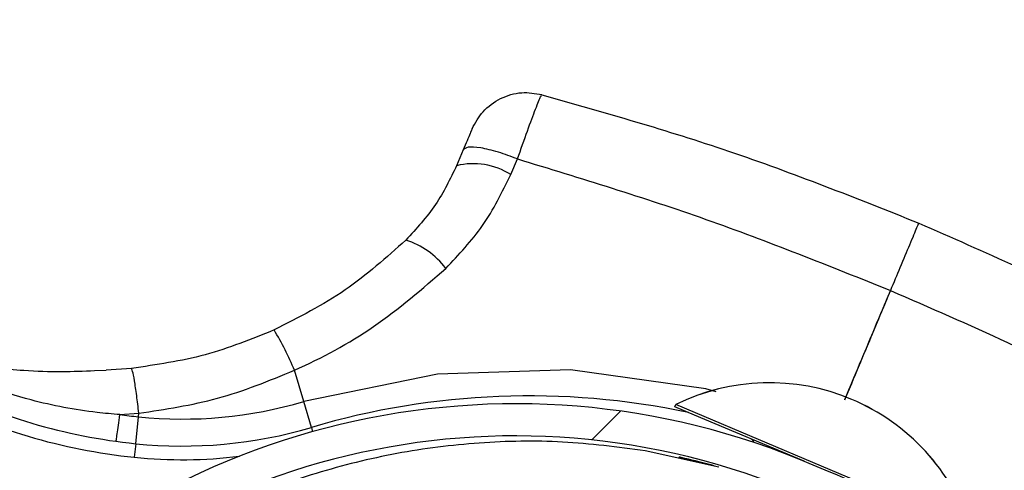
# Model space of a CAD drawing. Header units: inches. Extents: x 170 to 284, y 215 to 248.
# Tile 512 of 656: x 211.1556 to 211.2298, y 225.0655 to 225.0994. Entities that reach past the tile are written whole.
import ezdxf

# ---------------------------------------------------------------- set-up
doc = ezdxf.new("R2010")
doc.units = ezdxf.units.IN
doc.header["$LTSCALE"] = 0.25
doc.header["$MEASUREMENT"] = 0
doc.layers.add('ANNOTATIONS', color=1, linetype='Continuous')
doc.layers.add('RH FRONT OF HOOD', color=7, linetype='Continuous')
doc.styles.add('ARIAL', font='arial.ttf', dxfattribs={"height": 0.09375})
doc.dimstyles.new('STANDARD$0', dxfattribs={"dimtxt": 0.09375, "dimasz": 0.09375, "dimexe": 0.03125, "dimexo": 0.046875, "dimgap": 0.09, "dimtad": 0, "dimtih": 1, "dimtoh": 1, "dimdec": 4, "dimzin": 0, "dimdsep": 46, "dimtxsty": 'ARIAL', "dimcen": 0.09, "dimadec": 0, "dimazin": 0, "dimtfac": 1, "dimtdec": 4, "dimtofl": 0, "dimtmove": 0, "dimatfit": 1, "dimfxl": 1, "dimtolj": 1, "dimtzin": 0, "dimarcsym": 0})
pattern_1 = [(45, (200.7563139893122, 218.4993357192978), (-0.03026527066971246, 0.03026527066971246), [])]

# ---------------------------------------------------------------- blocks, each defined once
blk = doc.blocks.new('*D75')
at = {"layer": 'ANNOTATIONS', "color": 0, "lineweight": -2, "transparency": 16777216}
for p, q in [((209.9594651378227, 225.3844004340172), (209.9594651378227, 225.4781504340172)), ((210.5891923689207, 225.2906504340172), (209.9282151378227, 225.2906504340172)), ((211.1204829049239, 225.2379811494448), (209.9282151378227, 225.2379811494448)), ((209.9594651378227, 225.1442311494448), (209.9594651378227, 225.0504811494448)), ((209.9594651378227, 225.0504811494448), (209.8657151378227, 225.0504811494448))]:
    blk.add_line(p, q, dxfattribs=at)
at = {"layer": 'ANNOTATIONS', "color": 0, "transparency": 16777216}
for points in [[(209.9438401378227, 225.3844004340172), (209.9750901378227, 225.3844004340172), (209.9594651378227, 225.2906504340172)], [(209.9438401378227, 225.1442311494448), (209.9750901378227, 225.1442311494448), (209.9594651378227, 225.2379811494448)]]:
    blk.add_solid(points, dxfattribs=at)
at = {"layer": 'defpoints', "color": 0, "transparency": 16777216}
for p in [(210.6360673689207, 225.2906504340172), (209.9594651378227, 225.2379811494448), (211.1673579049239, 225.2379811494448)]:
    blk.add_point(p, dxfattribs=at)
at = {"layer": 'ANNOTATIONS', "color": 0, "transparency": 16777216, "insert": (209.6118125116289, 225.0504811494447), "char_height": 0.09375, "attachment_point": 5, "style": 'ARIAL'}
blk.add_mtext('\\A1;2 5/8"', dxfattribs=at)
blk = doc.blocks.new('*D76')
at = {"layer": 'ANNOTATIONS', "color": 0, "lineweight": -2, "transparency": 16777216}
for p, q in [((210.6277843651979, 225.6576941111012), (210.6277843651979, 226.3915711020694)), ((212.2068141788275, 224.9942942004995), (212.2068141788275, 226.3915711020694)), ((210.7215343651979, 226.3603211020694), (211.1070251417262, 226.3603211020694)), ((212.1130641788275, 226.3603211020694), (211.7275734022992, 226.3603211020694))]:
    blk.add_line(p, q, dxfattribs=at)
at = {"layer": 'ANNOTATIONS', "color": 0, "transparency": 16777216}
for points in [[(210.7215343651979, 226.3759461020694), (210.7215343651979, 226.3446961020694), (210.6277843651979, 226.3603211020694)], [(212.1130641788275, 226.3759461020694), (212.1130641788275, 226.3446961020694), (212.2068141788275, 226.3603211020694)]]:
    blk.add_solid(points, dxfattribs=at)
at = {"layer": 'defpoints', "color": 0, "transparency": 16777216}
for p in [(212.2068141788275, 226.3603211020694), (210.6277843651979, 225.6108191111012), (212.2068141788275, 224.9474192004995)]:
    blk.add_point(p, dxfattribs=at)
at = {"layer": 'ANNOTATIONS', "color": 0, "transparency": 16777216, "insert": (211.4172992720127, 226.3603211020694), "char_height": 0.09375, "attachment_point": 5, "style": 'ARIAL'}
blk.add_mtext('\\A1;DIM "A"', dxfattribs=at)

msp = doc.modelspace()

# ---------------------------------------------------------------- hatches: boundary and pattern name
at = {"layer": 'RH FRONT OF HOOD'}
h = msp.add_hatch(dxfattribs=at)
h.set_pattern_fill('ANSI31', color=256, scale=0.34241245, angle=2.8e-322, style=0)
h.set_pattern_definition([(45, (200.7896657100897, 218.4993357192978), (-0.03026527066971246, 0.03026527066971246), [])])
edge = h.paths.add_edge_path(flags=0)
edge.add_arc((211.0763061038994, 224.3915581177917), 0.021400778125, 89.9999999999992, 390.52248781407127, ccw=False)
edge.add_line((211.0763061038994, 224.4129588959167), (211.1490687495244, 224.4129588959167))
edge.add_arc((211.1490687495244, 224.8238538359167), 0.4108949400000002, 270, 450.0000000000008)
edge.add_line((211.1490687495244, 225.2347487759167), (210.6654111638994, 225.2347487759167))
edge.add_arc((210.6654111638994, 225.2390289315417), 0.004280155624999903, 180.0000000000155, 269.9999999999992, ccw=False)
edge.add_line((210.6611310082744, 225.2390289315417), (210.6611310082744, 225.2818304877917))
edge.add_arc((210.6654111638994, 225.2818304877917), 0.004280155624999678, 360, 540, ccw=False)
edge.add_line((210.6696913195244, 225.2818304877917), (210.6696913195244, 225.2390289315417))
edge.add_line((210.6696913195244, 225.2390289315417), (210.6664589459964, 225.2390289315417))
edge.add_line((210.6664589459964, 225.2390289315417), (210.6664589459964, 225.2818304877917))
edge.add_arc((210.6654111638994, 225.2818304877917), 0.001047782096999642, 360, 540.0000000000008)
edge.add_line((210.6643633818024, 225.2818304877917), (210.6643633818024, 225.2390289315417))
edge.add_arc((210.6654111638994, 225.2390289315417), 0.001047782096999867, 180, 270)
edge.add_line((210.6654111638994, 225.2379811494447), (211.1490687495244, 225.2379811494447))
edge.add_arc((211.1490687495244, 224.8238538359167), 0.4141273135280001, 269.9999999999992, 450, ccw=False)
edge.add_line((211.1490687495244, 224.4097265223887), (211.0763061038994, 224.4097265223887))
edge.add_arc((211.0763061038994, 224.3915581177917), 0.018168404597, 450.0000000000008, 750.5224878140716)
edge.add_arc((211.0910543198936, 224.4002532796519), 0.001047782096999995, 390.5224878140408, 495.0000000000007)
edge.add_line((211.0903134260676, 224.4009941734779), (211.0816182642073, 224.3922990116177))
edge.add_line((211.0816182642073, 224.3922990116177), (211.0793326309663, 224.3945846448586))
edge.add_line((211.0793326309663, 224.3945846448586), (211.0880277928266, 224.4032798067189))
edge.add_arc((211.0910543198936, 224.4002532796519), 0.004280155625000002, 390.522487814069, 495.0000000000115, ccw=False)
h = msp.add_hatch(dxfattribs=at)
h.set_pattern_fill('ANSI31', color=256, scale=0.34241245, style=0)
h.set_pattern_definition(pattern_1)
edge = h.paths.add_edge_path(flags=0)
edge.add_line((211.1157170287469, 225.2304686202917), (210.7733045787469, 225.2304686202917))
edge.add_line((210.7733045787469, 225.2304686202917), (210.7733045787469, 225.2347487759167))
edge.add_line((210.7733045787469, 225.2347487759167), (211.1157170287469, 225.2347487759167))
edge.add_arc((211.1157170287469, 224.8238538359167), 0.4108949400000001, 269.9999999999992, 450, ccw=False)
edge.add_line((211.1157170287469, 224.4129588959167), (211.0429543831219, 224.4129588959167))
edge.add_line((211.0429543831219, 224.4129588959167), (211.0429543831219, 224.4172390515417))
edge.add_line((211.0429543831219, 224.4172390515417), (211.1157170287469, 224.4172390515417))
edge.add_arc((211.1157170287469, 224.8238538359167), 0.406614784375, 270, 450.0000000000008)
h = msp.add_hatch(dxfattribs=at)
h.set_pattern_fill('ANSI31', color=256, scale=0.34241245, angle=2.8e-322, style=0)
h.set_pattern_definition(pattern_1)
edge = h.paths.add_edge_path(flags=0)
edge.add_arc((211.1201124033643, 225.0727969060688), 0.001712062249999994, 337.1636403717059, 359.3740606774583)
edge.add_line((211.1218243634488, 225.0727782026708), (211.1242382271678, 225.0727518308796))
edge.add_arc((211.1201124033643, 225.0727969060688), 0.004126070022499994, 337.1636403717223, 359.37406067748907, ccw=False)
edge.add_arc((211.111907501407, 225.0762520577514), 0.01302879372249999, 288.63980774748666, 337.1636403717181, ccw=False)
edge.add_arc((211.1106520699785, 225.0813877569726), 0.01830194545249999, 247.1636403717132, 287.2250133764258, ccw=False)
edge.add_arc((211.1081138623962, 225.0753603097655), 0.01176186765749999, 179.3044980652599, 247.1636403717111, ccw=False)
edge.add_arc((211.1120021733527, 225.0762121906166), 0.01566536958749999, 122.42070840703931, 182.5944401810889, ccw=False)
edge.add_arc((211.1174480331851, 225.0682344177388), 0.02532140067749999, 460.0178885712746, 483.1445737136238, ccw=False)
edge.add_arc((211.1147411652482, 225.0782168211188), 0.01504902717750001, 419.31935873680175, 456.4782900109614, ccw=False)
edge.add_arc((211.1086865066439, 225.0672797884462), 0.02754708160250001, 340.4721435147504, 420.0962141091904, ccw=False)
edge.add_arc((211.1432103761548, 225.0562710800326), 0.008748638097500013, 528.1222592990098, 675.1050725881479)
edge.add_arc((211.1929686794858, 225.0137686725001), 0.05672062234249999, 426.7342761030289, 500.1735401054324, ccw=False)
edge.add_arc((211.1326245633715, 224.8673823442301), 0.2150521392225, 410.5896679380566, 427.3696940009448, ccw=False)
edge.add_arc((211.2500684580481, 225.0119038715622), 0.02884824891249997, 352.32248383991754, 408.5773971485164, ccw=False)
edge.add_arc((211.3070635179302, 225.0067024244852), 0.0284373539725, 537.2842342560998, 590.8827079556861)
edge.add_arc((211.2982301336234, 224.9964896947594), 0.01494630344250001, 232.4550811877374, 287.7108324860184)
edge.add_arc((211.29788650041, 225.0003497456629), 0.0187470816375, 285.1215149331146, 318.6032563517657)
edge.add_arc((211.3014722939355, 224.996424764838), 0.0134739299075, 321.0411977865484, 359.4372861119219)
edge.add_arc((211.3089382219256, 224.9960673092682), 0.006011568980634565, 362.1461729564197, 382.8812140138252)
edge.add_arc((211.298447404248, 224.989859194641), 0.01816498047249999, 388.0629004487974, 427.163640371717)
edge.add_arc((211.3012513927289, 224.9965177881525), 0.01094007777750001, 427.1636403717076, 517.1636403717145)
edge.add_arc((211.2928887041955, 225.0000393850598), 0.001866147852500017, 517.1636403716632, 532.8058868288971)
edge.add_line((211.2910372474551, 225.0002730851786), (211.2886422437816, 225.0005753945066))
edge.add_arc((211.2928887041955, 225.0000393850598), 0.004280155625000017, 517.1636403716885, 532.805886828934, ccw=False)
edge.add_arc((211.3012513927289, 224.9965177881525), 0.01335408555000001, 427.16364037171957, 517.1636403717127, ccw=False)
edge.add_arc((211.298447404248, 224.989859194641), 0.020578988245, 387.77499868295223, 427.1636403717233, ccw=False)
edge.add_arc((211.3089382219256, 224.9960673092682), 0.008425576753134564, 361.7413075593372, 383.66335128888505, ccw=False)
edge.add_arc((211.3014722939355, 224.996424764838), 0.01588793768, 320.85394262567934, 359.63422106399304, ccw=False)
edge.add_arc((211.29788650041, 225.0003497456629), 0.02116108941, 285.2681711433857, 318.7408121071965, ccw=False)
edge.add_arc((211.2982301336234, 224.9964896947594), 0.01736031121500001, 232.34388850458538, 287.52949369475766, ccw=False)
edge.add_arc((211.3070635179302, 225.0067024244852), 0.030851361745, 177.0817976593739, 230.9431779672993, ccw=False)
edge.add_arc((211.2500684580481, 225.0119038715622), 0.02643424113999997, 352.105349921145, 408.4872534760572)
edge.add_arc((211.1326245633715, 224.8673823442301), 0.21263813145, 410.6013088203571, 427.3733299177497)
edge.add_arc((211.1929686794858, 225.0137686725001), 0.05430661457, 426.7202670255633, 500.278175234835)
edge.add_arc((211.1432103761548, 225.0562710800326), 0.01116264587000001, 167.2246792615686, 315.6927275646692, ccw=False)
edge.add_arc((211.1086865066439, 225.0672797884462), 0.02513307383, 340.1350405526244, 420.1342981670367)
edge.add_arc((211.1147411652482, 225.0782168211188), 0.01263501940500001, 419.2466876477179, 456.1463371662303)
edge.add_arc((211.1174480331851, 225.0682344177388), 0.022907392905, 460.2079467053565, 483.1833555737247)
edge.add_arc((211.1120021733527, 225.0762121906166), 0.01325136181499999, 482.3558808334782, 542.8988901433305)
edge.add_arc((211.1081138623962, 225.0753603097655), 0.009347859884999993, 538.8861644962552, 607.1636403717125)
edge.add_arc((211.1106520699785, 225.0813877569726), 0.01588793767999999, 247.1636403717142, 287.1158192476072)
edge.add_arc((211.111907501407, 225.0762520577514), 0.01061478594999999, 288.7981416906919, 337.1636403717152)

# ---------------------------------------------------------------- linework, layer by layer
for p, q in [((211.1890184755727, 225.0896077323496), (211.188521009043, 225.0884264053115)), ((211.1926028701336, 225.087753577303), (211.1931097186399, 225.0889392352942)), ((211.1612701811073, 225.0729928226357), (211.1621381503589, 225.0730176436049)), ((211.1640475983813, 225.0731593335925), (211.1621381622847, 225.0730180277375)), ((211.1770172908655, 225.0706634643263), (211.176322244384, 225.0730136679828)), ((211.1775939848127, 225.068713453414), (211.1770172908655, 225.0706634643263)), ((211.2049506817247, 225.0702687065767), (211.2050171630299, 225.0704264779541)), ((211.2064396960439, 225.0696412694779), (211.2049506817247, 225.0702687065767)), ((211.2050171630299, 225.0704264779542), (211.2050177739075, 225.07042792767)), ((211.206506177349, 225.0697990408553), (211.2050171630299, 225.0704264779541)), ((211.1631782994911, 225.0696796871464), (211.1646078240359, 225.0697873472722)), ((211.1643707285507, 225.0674882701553), (211.1645793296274, 225.0695110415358)), ((211.1645793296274, 225.0695110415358), (211.1646078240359, 225.0697873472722)), ((211.2146925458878, 225.0661637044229), (211.2064396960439, 225.0696412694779)), ((211.2272313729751, 225.0610659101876), (211.206506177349, 225.0697990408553)), ((211.1775939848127, 225.068713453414), (211.1776889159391, 225.0683924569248)), ((211.1643707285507, 225.0674882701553), (211.1642653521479, 225.0664664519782)), ((211.2082620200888, 225.0657250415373), (211.2027268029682, 225.0669612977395))]:
    msp.add_line(p, q, dxfattribs=at)
at = {"layer": 'RH FRONT OF HOOD', "flags": 128}
msp.add_lwpolyline([(211.2080594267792, 225.0713878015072), (211.2072966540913, 225.0716296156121), (211.1970903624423, 225.0730432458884), (211.1870987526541, 225.0727232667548), (211.1770173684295, 225.070663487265), (211.1770172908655, 225.0706634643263), (211.1770172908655, 225.0706634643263)], dxfattribs=at)
at = {"layer": 'RH FRONT OF HOOD'}
for centre, radius, start, end in [((211.1157170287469, 224.8238538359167), 0.4141273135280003, 270, 90), ((211.1157170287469, 224.8238538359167), 0.4108949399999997, 270, 90), ((211.1157170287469, 224.8238538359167), 0.406614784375, 270, 90), ((211.1897709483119, 225.0832912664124), 0.005285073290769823, 57.59951286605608, 103.6802759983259), ((211.1828411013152, 225.076996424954), 0.006116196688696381, 37.15960504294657, 72.26721819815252), ((211.1550221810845, 225.0641741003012), 0.02306145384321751, 22.53854507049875, 31.00225344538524), ((211.1687965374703, 225.1104046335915), 0.04314396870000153, 242.9349440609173, 264.112107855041), ((211.2120782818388, 225.0561443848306), 0.01593228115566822, 17.9931171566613, 116.3079590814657), ((211.2120788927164, 225.0561458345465), 0.01593228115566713, 17.9931171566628, 116.3079590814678), ((211.1687965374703, 225.1104046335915), 0.04417120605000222, 242.9349440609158, 264.1121078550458), ((211.1940050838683, 225.0132215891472), 0.05786770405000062, 78.0655316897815, 106.4749942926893), ((211.1929686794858, 225.0137686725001), 0.0567206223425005, 66.73427610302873, 140.1735401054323), ((211.1678832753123, 225.1015488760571), 0.03220774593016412, 264.1121078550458, 286.4749942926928), ((211.1687965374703, 225.1104046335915), 0.04111046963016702, 262.1441368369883, 264.1121078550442), ((211.1678832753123, 225.1015488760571), 0.03424124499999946, 264.1121078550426, 286.4749942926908), ((211.1929686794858, 225.0137686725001), 0.05430661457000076, 66.72026702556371, 140.2781752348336), ((211.2104098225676, 225.0673738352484), 0.0005478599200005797, 21.72874536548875, 67.15053811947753), ((211.1678832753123, 225.1015488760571), 0.03526848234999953, 264.1121078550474, 277.0023013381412), ((211.1326245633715, 224.8673823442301), 0.2150521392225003, 50.589667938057, 67.3696940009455)]:
    msp.add_arc(centre, radius, start, end, dxfattribs=at)
for points, knots in [([(211.1896871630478, 225.0911956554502), (211.1899360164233, 225.0916513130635), (211.1904507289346, 225.0925937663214), (211.1918025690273, 225.0935618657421), (211.1933892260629, 225.0940405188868), (211.1944410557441, 225.0938706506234), (211.1949500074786, 225.0937884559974)], [0, 0, 0, 0, 0.2415860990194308, 0.4996813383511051, 0.757909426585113, 1, 1, 1, 1]), ([(211.193108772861, 225.0889341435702), (211.1933668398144, 225.0896649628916), (211.1938862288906, 225.0911358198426), (211.1944978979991, 225.0927750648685), (211.1948747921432, 225.0937161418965), (211.1949046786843, 225.0936974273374), (211.1949163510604, 225.0936901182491)], [0, 0, 0, 0, 0.2719162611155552, 0.5472623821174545, 0.8231804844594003, 0.9999999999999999, 0.9999999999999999, 0.9999999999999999, 0.9999999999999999]), ([(211.1949398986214, 225.0937685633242), (211.1996490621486, 225.0924327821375), (211.209269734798, 225.0897038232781), (211.2185637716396, 225.0859970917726), (211.2233085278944, 225.0841047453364)], [0, 0, 0, 0, 0.4894838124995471, 0.9999999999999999, 0.9999999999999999, 0.9999999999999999, 0.9999999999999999]), ([(211.1896870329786, 225.0911953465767), (211.1896874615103, 225.091196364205), (211.1897210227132, 225.0912760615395), (211.1896820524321, 225.0911835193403), (211.1895571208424, 225.0908868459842), (211.1893218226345, 225.0903280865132), (211.1891192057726, 225.0898469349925), (211.1890184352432, 225.0896076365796)], [0, 0, 0, 0, 0.003230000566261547, 0.2529631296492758, 0.5032304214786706, 0.7529340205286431, 1, 1, 1, 1]), ([(211.193108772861, 225.0889341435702), (211.1926195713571, 225.0891153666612), (211.1916058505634, 225.0894908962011), (211.1902781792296, 225.0898018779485), (211.1893117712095, 225.0898686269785), (211.189113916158, 225.0896925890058), (211.1890184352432, 225.0896076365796)], [0, 0, 0, 0, 0.2412900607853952, 0.4999999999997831, 0.7587099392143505, 0.9999999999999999, 0.9999999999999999, 0.9999999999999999, 0.9999999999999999]), ([(211.1931085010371, 225.0889342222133), (211.1978587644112, 225.0874853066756), (211.2073505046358, 225.0845901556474), (211.2165744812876, 225.0808793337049), (211.2211822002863, 225.0790256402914)], [0, 0, 0, 0, 0.5004628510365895, 1, 1, 1, 1]), ([(211.188521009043, 225.0884264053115), (211.1880404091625, 225.087423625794), (211.1870601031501, 225.0853782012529), (211.185499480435, 225.0836850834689), (211.1847039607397, 225.0828220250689)], [0, 0, 0, 0, 0.4902549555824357, 1, 1, 1, 1]), ([(211.1877154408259, 225.0806908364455), (211.188692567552, 225.0817282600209), (211.1906870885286, 225.0838458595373), (211.1919557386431, 225.0864335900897), (211.1926028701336, 225.087753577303)], [0, 0, 0, 0, 0.4899054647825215, 1, 1, 1, 1]), ([(211.2232926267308, 225.0840667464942), (211.2232946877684, 225.0840717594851), (211.2233003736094, 225.0840855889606), (211.2231320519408, 225.0836838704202), (211.2226937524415, 225.0826370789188), (211.2219638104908, 225.0808932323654), (211.2214254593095, 225.0796068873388), (211.2211822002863, 225.0790256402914)], [0, 0, 0, 0, 0.09013511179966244, 0.2486582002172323, 0.541413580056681, 0.7927834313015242, 1, 1, 1, 1]), ([(211.2233176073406, 225.0841009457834), (211.2282427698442, 225.0819376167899), (211.2377749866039, 225.0777506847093), (211.2467972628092, 225.0725567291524), (211.2511578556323, 225.0700464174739)], [0, 0, 0, 0, 0.5166859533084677, 0.9999999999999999, 0.9999999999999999, 0.9999999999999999, 0.9999999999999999]), ([(211.1847039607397, 225.0828220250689), (211.1832356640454, 225.0815053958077), (211.1802478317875, 225.0788261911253), (211.1766294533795, 225.0769875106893), (211.1747892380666, 225.0760524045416)], [0, 0, 0, 0, 0.4914254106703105, 1, 1, 1, 1]), ([(211.176322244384, 225.0730136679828), (211.1763222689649, 225.0730136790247), (211.1783933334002, 225.0739440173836), (211.1824920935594, 225.0761520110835), (211.1859552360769, 225.0791613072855), (211.1877154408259, 225.0806908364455)], [0, 0, 0, 0, 5.836249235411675e-06, 0.4917349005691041, 0.9999999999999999, 0.9999999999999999, 0.9999999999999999, 0.9999999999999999]), ([(211.2211822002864, 225.0790256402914), (211.2209357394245, 225.0784372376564), (211.2197862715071, 225.0756929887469), (211.2186370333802, 225.0729492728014), (211.2177342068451, 225.0707938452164)], [0, 0, 0, 0, 0.2144129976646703, 0.9999999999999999, 0.9999999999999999, 0.9999999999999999, 0.9999999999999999]), ([(211.2177435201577, 225.0707905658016), (211.2185979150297, 225.0728305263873), (211.2197469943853, 225.0755740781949), (211.2208963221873, 225.0783181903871), (211.2211910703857, 225.0790219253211)], [0, 0, 0, 0, 0.7435473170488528, 0.9999999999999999, 0.9999999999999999, 0.9999999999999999, 0.9999999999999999]), ([(211.2211910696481, 225.0790219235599), (211.2241384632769, 225.0777439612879), (211.2305081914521, 225.0749821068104), (211.239835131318, 225.0702675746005), (211.2460773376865, 225.0666196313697), (211.2490989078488, 225.0648538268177)], [0, 0, 0, 0, 0.3076441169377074, 0.6648617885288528, 1, 1, 1, 1]), ([(211.1747892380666, 225.0760524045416), (211.173080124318, 225.0753610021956), (211.169616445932, 225.0739598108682), (211.1659200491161, 225.073428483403), (211.1640475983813, 225.0731593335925)], [0, 0, 0, 0, 0.4934389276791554, 1, 1, 1, 1]), ([(211.1498238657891, 225.0741353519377), (211.1504955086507, 225.0739407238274), (211.1518232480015, 225.0735559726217), (211.1538804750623, 225.0732047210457), (211.1562134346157, 225.0729662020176), (211.1587115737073, 225.0728907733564), (211.1604527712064, 225.07296022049), (211.1612701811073, 225.0729928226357)], [0, 0, 0, 0, 0.1754155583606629, 0.3467708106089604, 0.5287700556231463, 0.7787798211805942, 1, 1, 1, 1]), ([(211.1631790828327, 225.0696797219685), (211.1631790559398, 225.0696797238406), (211.1626053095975, 225.0697196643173), (211.1603542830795, 225.0699368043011), (211.1558167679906, 225.0707766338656), (211.1520487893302, 225.0721938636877), (211.149862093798, 225.0730163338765)], [0, 0, 0, 0, 5.869764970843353e-06, 0.1252288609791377, 0.4923383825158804, 1, 1, 1, 1]), ([(211.1646078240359, 225.0697873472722), (211.1645536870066, 225.0702416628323), (211.1644422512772, 225.0711768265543), (211.1642770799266, 225.0722845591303), (211.1641346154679, 225.0730284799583), (211.1640760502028, 225.0731165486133), (211.1640475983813, 225.0731593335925)], [0, 0, 0, 0, 0.2429069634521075, 0.4999999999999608, 0.7570930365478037, 1, 1, 1, 1]), ([(211.1646078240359, 225.0697873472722), (211.1665984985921, 225.0700841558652), (211.1706321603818, 225.0706855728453), (211.174409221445, 225.0722309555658), (211.176322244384, 225.0730136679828)], [0, 0, 0, 0, 0.4935154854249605, 1, 1, 1, 1]), ([(211.2027268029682, 225.0669612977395), (211.2006546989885, 225.0672281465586), (211.1965089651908, 225.0677620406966), (211.1902266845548, 225.0676436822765), (211.1840030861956, 225.0668663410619), (211.177925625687, 225.0653525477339), (211.1720499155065, 225.0632053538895), (211.168392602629, 225.0612317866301), (211.1665671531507, 225.0602467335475)], [0, 0, 0, 0, 0.1669692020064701, 0.3340613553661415, 0.5010874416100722, 0.6678519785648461, 0.8342172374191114, 0.9999999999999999, 0.9999999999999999, 0.9999999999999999, 0.9999999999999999]), ([(211.2055214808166, 225.0664283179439), (211.2054638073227, 225.066441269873), (211.2051702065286, 225.0665072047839), (211.2053467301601, 225.0664642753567), (211.2060190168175, 225.0663329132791), (211.2073086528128, 225.06600048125), (211.2078809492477, 225.0658529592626)], [0, 0, 0, 0, 0.06273411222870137, 0.3193630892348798, 0.6979565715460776, 0.9999999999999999, 0.9999999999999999, 0.9999999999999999, 0.9999999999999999]), ([(211.2053634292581, 225.0664641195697), (211.2053527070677, 225.066466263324), (211.2053104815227, 225.0664747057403), (211.2060518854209, 225.0663261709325), (211.2073157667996, 225.0659994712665), (211.2078755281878, 225.0658547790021)], [0, 0, 0, 0, 0.1593901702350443, 0.6277016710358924, 1, 1, 1, 1]), ([(211.2053634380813, 225.0664640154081), (211.2053527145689, 225.0664661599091), (211.2053104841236, 225.0664746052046), (211.2060522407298, 225.0663259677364), (211.2073167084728, 225.0659991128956), (211.2078770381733, 225.0658542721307)], [0, 0, 0, 0, 0.1593327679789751, 0.6274710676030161, 1, 1, 1, 1]), ([(211.2053634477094, 225.0664639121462), (211.2053527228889, 225.0664660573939), (211.2053104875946, 225.0664745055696), (211.20605259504, 225.0663257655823), (211.2073176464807, 225.0659987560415), (211.2078785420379, 225.065853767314)], [0, 0, 0, 0, 0.159275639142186, 0.6272415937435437, 0.9999999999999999, 0.9999999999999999, 0.9999999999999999, 0.9999999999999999])]:
    msp.add_open_spline(points, degree=3, knots=knots, dxfattribs=at)
msp.add_open_spline([(211.1628995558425, 225.0676655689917), (211.162903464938, 225.0676939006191), (211.1629112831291, 225.067750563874), (211.1629725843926, 225.0681948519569), (211.1630623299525, 225.0688452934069), (211.163139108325, 225.0694017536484), (211.1631774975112, 225.0696799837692)], degree=3, dxfattribs=at)

# ---------------------------------------------------------------- dimensions: what is measured, and where the dimension line sits
at = {"layer": 'ANNOTATIONS'}
dim = msp.add_linear_dim(base=(212.2068141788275, 226.3603211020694), p1=(210.6277843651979, 225.6108191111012), p2=(212.2068141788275, 224.9474192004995), text='DIM "A"', dimstyle='STANDARD$0', dxfattribs=at)
dim.commit()
dim.dimension.update_dxf_attribs({"geometry": '*D76', "text_midpoint": (211.4172992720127, 226.3603211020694)})
dim = msp.add_linear_dim(base=(209.9594651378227, 225.2379811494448), p1=(210.6360673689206, 225.2906504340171), p2=(211.1673579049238, 225.2379811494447), angle=90, text='2 5/8"', dimstyle='STANDARD$0', dxfattribs=at)
dim.commit()
dim.dimension.update_dxf_attribs({"geometry": '*D75', "text_midpoint": (209.6118125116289, 225.0504811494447)})

doc.saveas('drawing.dxf')
